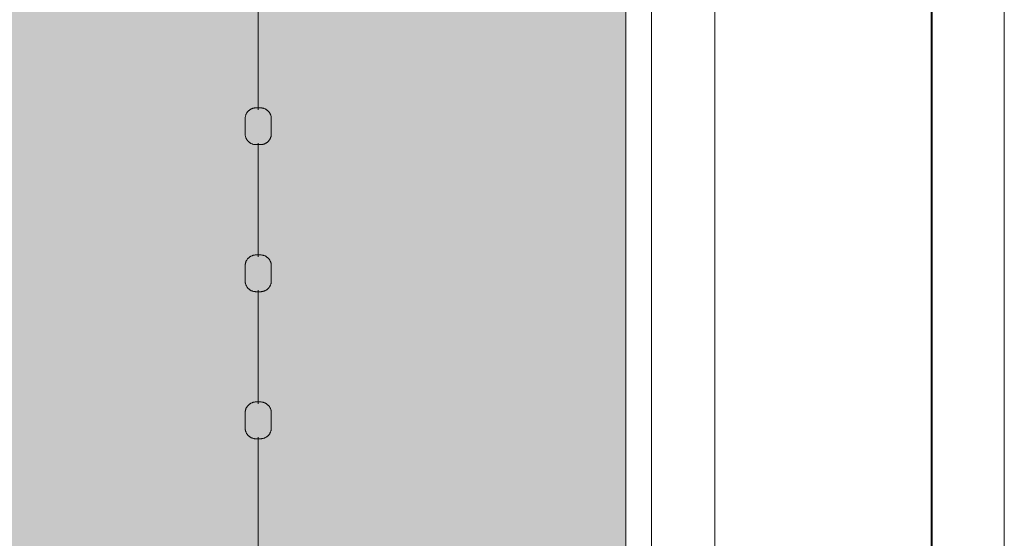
# Model space of a CAD drawing. Header units: millimetres. Extents: x 2016 to 102618, y -16590 to 68005.
# Tile 594 of 654: x 88675 to 90015, y 50860 to 51565. Entities that reach past the tile are written whole.
import ezdxf

# ---------------------------------------------------------------- set-up
doc = ezdxf.new("R2010")
doc.units = ezdxf.units.MM
for name, color, linetype, lineweight in [('A-DETL', 90, 'Continuous', 18), ('A-FLOR', 192, 'Continuous', 13), ('A-WALL', 113, 'Continuous', 13), ('Q-SPCQ', 91, 'Continuous', 13)]:
    doc.layers.add(name, color=color, linetype=linetype, lineweight=lineweight)
doc.layers.add('Water', color=131, linetype='Continuous')

# ---------------------------------------------------------------- blocks, each defined once
blk = doc.blocks.new('43_VCS_SE_goot_rooster_schuin - 28_VCS_RVS wand-gootrooster 25000mm-4108944-00 Begane grond')
at = {"layer": 'Q-SPCQ'}
for p, q in [((10491, 148.8), (-10471, 148.8)), ((-10471.1, -145.8), (10491.2, -145.8)), ((10491.2, -147.1), (-10471.1, -147.1))]:
    blk.add_line(p, q, dxfattribs=at)
blk = doc.blocks.new('89_VCS_SE_drijflijn - drijflijn-V276-00 Begane grond')
at = {"layer": 'Q-SPCQ'}
for p, q in [((-3232.8, 17.8), (-3253.3, 17.8)), ((-3032.8, 17.8), (-3053.3, 17.8)), ((-2832.8, 17.8), (-2853.3, 17.8)), ((-3420.1, 0), (-3265.4, 0)), ((-3220.1, 0), (-3065.4, 0)), ((-3020.1, 0), (-2865.4, 0)), ((-2820.1, 0), (-2665.4, 0)), ((-3253.3, -17.8), (-3232.8, -17.8)), ((-3053.3, -17.8), (-3032.8, -17.8)), ((-2853.3, -17.8), (-2832.8, -17.8))]:
    blk.add_line(p, q, dxfattribs=at)
at = {"layer": 'Q-SPCQ', "flags": 128}
for points in [[(-3268.1, 3), (-3268.1, 3.6), (-3268.1, 4.2), (-3268, 4.8), (-3267.9, 5.4), (-3267.8, 5.9), (-3267.7, 6.5), (-3267.5, 7.1), (-3267.4, 7.7), (-3267.2, 8.2), (-3267, 8.8), (-3266.7, 9.3), (-3266.4, 9.9), (-3266.2, 10.4), (-3265.9, 10.9), (-3265.5, 11.4), (-3265.2, 11.9), (-3264.8, 12.3), (-3264.4, 12.8), (-3264, 13.2), (-3263.6, 13.6), (-3263.2, 14.1), (-3262.7, 14.4), (-3262.3, 14.8), (-3261.8, 15.2), (-3261.3, 15.5), (-3260.8, 15.8), (-3260.3, 16.1), (-3259.7, 16.4), (-3259.2, 16.6), (-3258.7, 16.8), (-3258.1, 17), (-3257.5, 17.2), (-3257, 17.4), (-3256.4, 17.5), (-3255.8, 17.6), (-3255.2, 17.7), (-3254.6, 17.8), (-3254, 17.8), (-3253.4, 17.8), (-3253.3, 17.8)], [(-3232.8, 17.8), (-3232.2, 17.8), (-3231.6, 17.8), (-3231.1, 17.7), (-3230.5, 17.7), (-3229.9, 17.5), (-3229.3, 17.4), (-3228.8, 17.3), (-3228.2, 17.1), (-3227.6, 16.9), (-3227.1, 16.7), (-3226.6, 16.4), (-3226, 16.2), (-3225.5, 15.9), (-3225, 15.6), (-3224.5, 15.3), (-3224, 14.9), (-3223.6, 14.6), (-3223.1, 14.2), (-3222.7, 13.8), (-3222.3, 13.4), (-3221.9, 13), (-3221.5, 12.5), (-3221.1, 12.1), (-3220.8, 11.6), (-3220.5, 11.1), (-3220.1, 10.6), (-3219.9, 10.1), (-3219.6, 9.6), (-3219.3, 9), (-3219.1, 8.5), (-3218.9, 7.9), (-3218.7, 7.4), (-3218.6, 6.8), (-3218.5, 6.2), (-3218.3, 5.7), (-3218.3, 5.1), (-3218.2, 4.5), (-3218.1, 3.9), (-3218.1, 3.3), (-3218.1, 3.2)], [(-3068.1, 3), (-3068.1, 3.6), (-3068.1, 4.2), (-3068, 4.8), (-3067.9, 5.4), (-3067.8, 5.9), (-3067.7, 6.5), (-3067.5, 7.1), (-3067.4, 7.7), (-3067.2, 8.2), (-3067, 8.8), (-3066.7, 9.3), (-3066.4, 9.9), (-3066.2, 10.4), (-3065.9, 10.9), (-3065.5, 11.4), (-3065.2, 11.9), (-3064.8, 12.3), (-3064.4, 12.8), (-3064, 13.2), (-3063.6, 13.6), (-3063.2, 14.1), (-3062.7, 14.4), (-3062.3, 14.8), (-3061.8, 15.2), (-3061.3, 15.5), (-3060.8, 15.8), (-3060.3, 16.1), (-3059.7, 16.4), (-3059.2, 16.6), (-3058.7, 16.8), (-3058.1, 17), (-3057.5, 17.2), (-3057, 17.4), (-3056.4, 17.5), (-3055.8, 17.6), (-3055.2, 17.7), (-3054.6, 17.8), (-3054, 17.8), (-3053.4, 17.8), (-3053.3, 17.8)], [(-3032.8, 17.8), (-3032.2, 17.8), (-3031.6, 17.8), (-3031.1, 17.7), (-3030.5, 17.7), (-3029.9, 17.5), (-3029.3, 17.4), (-3028.8, 17.3), (-3028.2, 17.1), (-3027.6, 16.9), (-3027.1, 16.7), (-3026.6, 16.4), (-3026, 16.2), (-3025.5, 15.9), (-3025, 15.6), (-3024.5, 15.3), (-3024, 14.9), (-3023.6, 14.6), (-3023.1, 14.2), (-3022.7, 13.8), (-3022.3, 13.4), (-3021.9, 13), (-3021.5, 12.5), (-3021.1, 12.1), (-3020.8, 11.6), (-3020.5, 11.1), (-3020.1, 10.6), (-3019.9, 10.1), (-3019.6, 9.6), (-3019.3, 9), (-3019.1, 8.5), (-3018.9, 7.9), (-3018.7, 7.4), (-3018.6, 6.8), (-3018.5, 6.2), (-3018.3, 5.7), (-3018.3, 5.1), (-3018.2, 4.5), (-3018.1, 3.9), (-3018.1, 3.3), (-3018.1, 3.2)], [(-2868.1, 3), (-2868.1, 3.6), (-2868.1, 4.2), (-2868, 4.8), (-2867.9, 5.4), (-2867.8, 5.9), (-2867.7, 6.5), (-2867.5, 7.1), (-2867.4, 7.7), (-2867.2, 8.2), (-2867, 8.8), (-2866.7, 9.3), (-2866.4, 9.9), (-2866.2, 10.4), (-2865.9, 10.9), (-2865.5, 11.4), (-2865.2, 11.9), (-2864.8, 12.3), (-2864.4, 12.8), (-2864, 13.2), (-2863.6, 13.6), (-2863.2, 14.1), (-2862.7, 14.4), (-2862.3, 14.8), (-2861.8, 15.2), (-2861.3, 15.5), (-2860.8, 15.8), (-2860.3, 16.1), (-2859.7, 16.4), (-2859.2, 16.6), (-2858.7, 16.8), (-2858.1, 17), (-2857.5, 17.2), (-2857, 17.4), (-2856.4, 17.5), (-2855.8, 17.6), (-2855.2, 17.7), (-2854.6, 17.8), (-2854, 17.8), (-2853.4, 17.8), (-2853.3, 17.8)], [(-2832.8, 17.8), (-2832.2, 17.8), (-2831.6, 17.8), (-2831.1, 17.7), (-2830.5, 17.7), (-2829.9, 17.5), (-2829.3, 17.4), (-2828.8, 17.3), (-2828.2, 17.1), (-2827.6, 16.9), (-2827.1, 16.7), (-2826.6, 16.4), (-2826, 16.2), (-2825.5, 15.9), (-2825, 15.6), (-2824.5, 15.3), (-2824, 14.9), (-2823.6, 14.6), (-2823.1, 14.2), (-2822.7, 13.8), (-2822.3, 13.4), (-2821.9, 13), (-2821.5, 12.5), (-2821.1, 12.1), (-2820.8, 11.6), (-2820.5, 11.1), (-2820.1, 10.6), (-2819.9, 10.1), (-2819.6, 9.6), (-2819.3, 9), (-2819.1, 8.5), (-2818.9, 7.9), (-2818.7, 7.4), (-2818.6, 6.8), (-2818.5, 6.2), (-2818.3, 5.7), (-2818.3, 5.1), (-2818.2, 4.5), (-2818.1, 3.9), (-2818.1, 3.3), (-2818.1, 3.2)], [(-3268.1, -3), (-3268.1, -3), (-3268.1, -3), (-3268.1, -3), (-3268.1, -3), (-3268.1, -2.9), (-3268.1, -2.9), (-3268.1, -2.9), (-3268.1, -2.8), (-3268.1, -2.8), (-3268.1, -2.8), (-3268.1, -2.7), (-3268.1, -2.7), (-3268.1, -2.6), (-3268.1, -2.5), (-3268.1, -2.5), (-3268.1, -2.4), (-3268.1, -2.3), (-3268.1, -2.3), (-3268.1, -2.2), (-3268.1, -2.1), (-3268.1, -2), (-3268.1, -1.9), (-3268.1, -1.8), (-3268.1, -1.7), (-3268.1, -1.6), (-3268.1, -1.5), (-3268.1, -1.4), (-3268.1, -1.3), (-3268.1, -1.2), (-3268.1, -1.1), (-3268.1, -1), (-3268.1, -0.9), (-3268.1, -0.7), (-3268.1, -0.6), (-3268.1, -0.5), (-3268.1, -0.4), (-3268.1, -0.3), (-3268.1, -0.2), (-3268.1, 0), (-3268.1, 0.1), (-3268.1, 0.2), (-3268.1, 0.3), (-3268.1, 0.4), (-3268.1, 0.6), (-3268.1, 0.7), (-3268.1, 0.8), (-3268.1, 0.9), (-3268.1, 1), (-3268.1, 1.1), (-3268.1, 1.2), (-3268.1, 1.4), (-3268.1, 1.5), (-3268.1, 1.6), (-3268.1, 1.7), (-3268.1, 1.8), (-3268.1, 1.9), (-3268.1, 2), (-3268.1, 2), (-3268.1, 2.1), (-3268.1, 2.2), (-3268.1, 2.3), (-3268.1, 2.4), (-3268.1, 2.4), (-3268.1, 2.5), (-3268.1, 2.6), (-3268.1, 2.6), (-3268.1, 2.7), (-3268.1, 2.7), (-3268.1, 2.8), (-3268.1, 2.8), (-3268.1, 2.9), (-3268.1, 2.9), (-3268.1, 2.9), (-3268.1, 3), (-3268.1, 3), (-3268.1, 3), (-3268.1, 3), (-3268.1, 3)], [(-3268.1, 3), (-3268.1, 3), (-3268.1, 3), (-3268.1, 3), (-3268.1, 3), (-3268.1, 2.9), (-3268.1, 2.9), (-3268.1, 2.9), (-3268.1, 2.8), (-3268.1, 2.8), (-3268.1, 2.8), (-3268.1, 2.7), (-3268.1, 2.7), (-3268.1, 2.6), (-3268.1, 2.5), (-3268.1, 2.5), (-3268.1, 2.4), (-3268.1, 2.3), (-3268.1, 2.3), (-3268.1, 2.2), (-3268.1, 2.1), (-3268.1, 2), (-3268.1, 1.9), (-3268.1, 1.8), (-3268.1, 1.7), (-3268.1, 1.6), (-3268.1, 1.5), (-3268.1, 1.4), (-3268.1, 1.3), (-3268.1, 1.2), (-3268.1, 1.1), (-3268.1, 1), (-3268.1, 0.9), (-3268.1, 0.7), (-3268.1, 0.6), (-3268.1, 0.5), (-3268.1, 0.4), (-3268.1, 0.3), (-3268.1, 0.2), (-3268.1, 0), (-3268.1, -0.1), (-3268.1, -0.2), (-3268.1, -0.3), (-3268.1, -0.4), (-3268.1, -0.6), (-3268.1, -0.7), (-3268.1, -0.8), (-3268.1, -0.9), (-3268.1, -1), (-3268.1, -1.1), (-3268.1, -1.2), (-3268.1, -1.4), (-3268.1, -1.5), (-3268.1, -1.6), (-3268.1, -1.7), (-3268.1, -1.8), (-3268.1, -1.9), (-3268.1, -2), (-3268.1, -2), (-3268.1, -2.1), (-3268.1, -2.2), (-3268.1, -2.3), (-3268.1, -2.4), (-3268.1, -2.4), (-3268.1, -2.5), (-3268.1, -2.6), (-3268.1, -2.6), (-3268.1, -2.7), (-3268.1, -2.7), (-3268.1, -2.8), (-3268.1, -2.8), (-3268.1, -2.9), (-3268.1, -2.9), (-3268.1, -2.9), (-3268.1, -3), (-3268.1, -3), (-3268.1, -3), (-3268.1, -3), (-3268.1, -3)], [(-3218.1, 3.2), (-3218.1, 3.2), (-3218.1, 3.1), (-3218.1, 3.1), (-3218.1, 3.1), (-3218.1, 3.1), (-3218.1, 3.1), (-3218.1, 3), (-3218.1, 3), (-3218.1, 3), (-3218.1, 2.9), (-3218.1, 2.9), (-3218.1, 2.8), (-3218.1, 2.7), (-3218.1, 2.7), (-3218.1, 2.6), (-3218.1, 2.5), (-3218.1, 2.5), (-3218.1, 2.4), (-3218.1, 2.3), (-3218.1, 2.2), (-3218.1, 2.1), (-3218.1, 2), (-3218.1, 1.9), (-3218.1, 1.8), (-3218.1, 1.7), (-3218.1, 1.6), (-3218.1, 1.5), (-3218.1, 1.4), (-3218.1, 1.3), (-3218.1, 1.1), (-3218.1, 1), (-3218.1, 0.9), (-3218.1, 0.8), (-3218.1, 0.7), (-3218.1, 0.5), (-3218.1, 0.4), (-3218.1, 0.3), (-3218.1, 0.2), (-3218.1, 0), (-3218.1, -0.1), (-3218.1, -0.2), (-3218.1, -0.3), (-3218.1, -0.5), (-3218.1, -0.6), (-3218.1, -0.7), (-3218.1, -0.8), (-3218.1, -1), (-3218.1, -1.1), (-3218.1, -1.2), (-3218.1, -1.3), (-3218.1, -1.4), (-3218.1, -1.5), (-3218.1, -1.6), (-3218.1, -1.8), (-3218.1, -1.9), (-3218.1, -2), (-3218.1, -2.1), (-3218.1, -2.2), (-3218.1, -2.2), (-3218.1, -2.3), (-3218.1, -2.4), (-3218.1, -2.5), (-3218.1, -2.6), (-3218.1, -2.6), (-3218.1, -2.7), (-3218.1, -2.8), (-3218.1, -2.8), (-3218.1, -2.9), (-3218.1, -2.9), (-3218.1, -3), (-3218.1, -3), (-3218.1, -3.1), (-3218.1, -3.1), (-3218.1, -3.1), (-3218.1, -3.1), (-3218.1, -3.1), (-3218.1, -3.2), (-3218.1, -3.2)], [(-3218.1, -3.2), (-3218.1, -3.2), (-3218.1, -3.1), (-3218.1, -3.1), (-3218.1, -3.1), (-3218.1, -3.1), (-3218.1, -3.1), (-3218.1, -3), (-3218.1, -3), (-3218.1, -3), (-3218.1, -2.9), (-3218.1, -2.9), (-3218.1, -2.8), (-3218.1, -2.7), (-3218.1, -2.7), (-3218.1, -2.6), (-3218.1, -2.5), (-3218.1, -2.5), (-3218.1, -2.4), (-3218.1, -2.3), (-3218.1, -2.2), (-3218.1, -2.1), (-3218.1, -2), (-3218.1, -1.9), (-3218.1, -1.8), (-3218.1, -1.7), (-3218.1, -1.6), (-3218.1, -1.5), (-3218.1, -1.4), (-3218.1, -1.3), (-3218.1, -1.1), (-3218.1, -1), (-3218.1, -0.9), (-3218.1, -0.8), (-3218.1, -0.7), (-3218.1, -0.5), (-3218.1, -0.4), (-3218.1, -0.3), (-3218.1, -0.2), (-3218.1, 0), (-3218.1, 0.1), (-3218.1, 0.2), (-3218.1, 0.3), (-3218.1, 0.5), (-3218.1, 0.6), (-3218.1, 0.7), (-3218.1, 0.8), (-3218.1, 1), (-3218.1, 1.1), (-3218.1, 1.2), (-3218.1, 1.3), (-3218.1, 1.4), (-3218.1, 1.5), (-3218.1, 1.6), (-3218.1, 1.8), (-3218.1, 1.9), (-3218.1, 2), (-3218.1, 2.1), (-3218.1, 2.2), (-3218.1, 2.2), (-3218.1, 2.3), (-3218.1, 2.4), (-3218.1, 2.5), (-3218.1, 2.6), (-3218.1, 2.6), (-3218.1, 2.7), (-3218.1, 2.8), (-3218.1, 2.8), (-3218.1, 2.9), (-3218.1, 2.9), (-3218.1, 3), (-3218.1, 3), (-3218.1, 3.1), (-3218.1, 3.1), (-3218.1, 3.1), (-3218.1, 3.1), (-3218.1, 3.1), (-3218.1, 3.2), (-3218.1, 3.2)], [(-3068.1, -3), (-3068.1, -3), (-3068.1, -3), (-3068.1, -3), (-3068.1, -3), (-3068.1, -2.9), (-3068.1, -2.9), (-3068.1, -2.9), (-3068.1, -2.8), (-3068.1, -2.8), (-3068.1, -2.8), (-3068.1, -2.7), (-3068.1, -2.7), (-3068.1, -2.6), (-3068.1, -2.5), (-3068.1, -2.5), (-3068.1, -2.4), (-3068.1, -2.3), (-3068.1, -2.3), (-3068.1, -2.2), (-3068.1, -2.1), (-3068.1, -2), (-3068.1, -1.9), (-3068.1, -1.8), (-3068.1, -1.7), (-3068.1, -1.6), (-3068.1, -1.5), (-3068.1, -1.4), (-3068.1, -1.3), (-3068.1, -1.2), (-3068.1, -1.1), (-3068.1, -1), (-3068.1, -0.9), (-3068.1, -0.7), (-3068.1, -0.6), (-3068.1, -0.5), (-3068.1, -0.4), (-3068.1, -0.3), (-3068.1, -0.2), (-3068.1, 0), (-3068.1, 0.1), (-3068.1, 0.2), (-3068.1, 0.3), (-3068.1, 0.4), (-3068.1, 0.6), (-3068.1, 0.7), (-3068.1, 0.8), (-3068.1, 0.9), (-3068.1, 1), (-3068.1, 1.1), (-3068.1, 1.2), (-3068.1, 1.4), (-3068.1, 1.5), (-3068.1, 1.6), (-3068.1, 1.7), (-3068.1, 1.8), (-3068.1, 1.9), (-3068.1, 2), (-3068.1, 2), (-3068.1, 2.1), (-3068.1, 2.2), (-3068.1, 2.3), (-3068.1, 2.4), (-3068.1, 2.4), (-3068.1, 2.5), (-3068.1, 2.6), (-3068.1, 2.6), (-3068.1, 2.7), (-3068.1, 2.7), (-3068.1, 2.8), (-3068.1, 2.8), (-3068.1, 2.9), (-3068.1, 2.9), (-3068.1, 2.9), (-3068.1, 3), (-3068.1, 3), (-3068.1, 3), (-3068.1, 3), (-3068.1, 3)], [(-3068.1, 3), (-3068.1, 3), (-3068.1, 3), (-3068.1, 3), (-3068.1, 3), (-3068.1, 2.9), (-3068.1, 2.9), (-3068.1, 2.9), (-3068.1, 2.8), (-3068.1, 2.8), (-3068.1, 2.8), (-3068.1, 2.7), (-3068.1, 2.7), (-3068.1, 2.6), (-3068.1, 2.5), (-3068.1, 2.5), (-3068.1, 2.4), (-3068.1, 2.3), (-3068.1, 2.3), (-3068.1, 2.2), (-3068.1, 2.1), (-3068.1, 2), (-3068.1, 1.9), (-3068.1, 1.8), (-3068.1, 1.7), (-3068.1, 1.6), (-3068.1, 1.5), (-3068.1, 1.4), (-3068.1, 1.3), (-3068.1, 1.2), (-3068.1, 1.1), (-3068.1, 1), (-3068.1, 0.9), (-3068.1, 0.7), (-3068.1, 0.6), (-3068.1, 0.5), (-3068.1, 0.4), (-3068.1, 0.3), (-3068.1, 0.2), (-3068.1, 0), (-3068.1, -0.1), (-3068.1, -0.2), (-3068.1, -0.3), (-3068.1, -0.4), (-3068.1, -0.6), (-3068.1, -0.7), (-3068.1, -0.8), (-3068.1, -0.9), (-3068.1, -1), (-3068.1, -1.1), (-3068.1, -1.2), (-3068.1, -1.4), (-3068.1, -1.5), (-3068.1, -1.6), (-3068.1, -1.7), (-3068.1, -1.8), (-3068.1, -1.9), (-3068.1, -2), (-3068.1, -2), (-3068.1, -2.1), (-3068.1, -2.2), (-3068.1, -2.3), (-3068.1, -2.4), (-3068.1, -2.4), (-3068.1, -2.5), (-3068.1, -2.6), (-3068.1, -2.6), (-3068.1, -2.7), (-3068.1, -2.7), (-3068.1, -2.8), (-3068.1, -2.8), (-3068.1, -2.9), (-3068.1, -2.9), (-3068.1, -2.9), (-3068.1, -3), (-3068.1, -3), (-3068.1, -3), (-3068.1, -3), (-3068.1, -3)], [(-3018.1, 3.2), (-3018.1, 3.2), (-3018.1, 3.1), (-3018.1, 3.1), (-3018.1, 3.1), (-3018.1, 3.1), (-3018.1, 3.1), (-3018.1, 3), (-3018.1, 3), (-3018.1, 3), (-3018.1, 2.9), (-3018.1, 2.9), (-3018.1, 2.8), (-3018.1, 2.7), (-3018.1, 2.7), (-3018.1, 2.6), (-3018.1, 2.5), (-3018.1, 2.5), (-3018.1, 2.4), (-3018.1, 2.3), (-3018.1, 2.2), (-3018.1, 2.1), (-3018.1, 2), (-3018.1, 1.9), (-3018.1, 1.8), (-3018.1, 1.7), (-3018.1, 1.6), (-3018.1, 1.5), (-3018.1, 1.4), (-3018.1, 1.3), (-3018.1, 1.1), (-3018.1, 1), (-3018.1, 0.9), (-3018.1, 0.8), (-3018.1, 0.7), (-3018.1, 0.5), (-3018.1, 0.4), (-3018.1, 0.3), (-3018.1, 0.2), (-3018.1, 0), (-3018.1, -0.1), (-3018.1, -0.2), (-3018.1, -0.3), (-3018.1, -0.5), (-3018.1, -0.6), (-3018.1, -0.7), (-3018.1, -0.8), (-3018.1, -1), (-3018.1, -1.1), (-3018.1, -1.2), (-3018.1, -1.3), (-3018.1, -1.4), (-3018.1, -1.5), (-3018.1, -1.6), (-3018.1, -1.8), (-3018.1, -1.9), (-3018.1, -2), (-3018.1, -2.1), (-3018.1, -2.2), (-3018.1, -2.2), (-3018.1, -2.3), (-3018.1, -2.4), (-3018.1, -2.5), (-3018.1, -2.6), (-3018.1, -2.6), (-3018.1, -2.7), (-3018.1, -2.8), (-3018.1, -2.8), (-3018.1, -2.9), (-3018.1, -2.9), (-3018.1, -3), (-3018.1, -3), (-3018.1, -3.1), (-3018.1, -3.1), (-3018.1, -3.1), (-3018.1, -3.1), (-3018.1, -3.1), (-3018.1, -3.2), (-3018.1, -3.2)], [(-3018.1, -3.2), (-3018.1, -3.2), (-3018.1, -3.1), (-3018.1, -3.1), (-3018.1, -3.1), (-3018.1, -3.1), (-3018.1, -3.1), (-3018.1, -3), (-3018.1, -3), (-3018.1, -3), (-3018.1, -2.9), (-3018.1, -2.9), (-3018.1, -2.8), (-3018.1, -2.7), (-3018.1, -2.7), (-3018.1, -2.6), (-3018.1, -2.5), (-3018.1, -2.5), (-3018.1, -2.4), (-3018.1, -2.3), (-3018.1, -2.2), (-3018.1, -2.1), (-3018.1, -2), (-3018.1, -1.9), (-3018.1, -1.8), (-3018.1, -1.7), (-3018.1, -1.6), (-3018.1, -1.5), (-3018.1, -1.4), (-3018.1, -1.3), (-3018.1, -1.1), (-3018.1, -1), (-3018.1, -0.9), (-3018.1, -0.8), (-3018.1, -0.7), (-3018.1, -0.5), (-3018.1, -0.4), (-3018.1, -0.3), (-3018.1, -0.2), (-3018.1, 0), (-3018.1, 0.1), (-3018.1, 0.2), (-3018.1, 0.3), (-3018.1, 0.5), (-3018.1, 0.6), (-3018.1, 0.7), (-3018.1, 0.8), (-3018.1, 1), (-3018.1, 1.1), (-3018.1, 1.2), (-3018.1, 1.3), (-3018.1, 1.4), (-3018.1, 1.5), (-3018.1, 1.6), (-3018.1, 1.8), (-3018.1, 1.9), (-3018.1, 2), (-3018.1, 2.1), (-3018.1, 2.2), (-3018.1, 2.2), (-3018.1, 2.3), (-3018.1, 2.4), (-3018.1, 2.5), (-3018.1, 2.6), (-3018.1, 2.6), (-3018.1, 2.7), (-3018.1, 2.8), (-3018.1, 2.8), (-3018.1, 2.9), (-3018.1, 2.9), (-3018.1, 3), (-3018.1, 3), (-3018.1, 3.1), (-3018.1, 3.1), (-3018.1, 3.1), (-3018.1, 3.1), (-3018.1, 3.1), (-3018.1, 3.2), (-3018.1, 3.2)], [(-2868.1, -3), (-2868.1, -3), (-2868.1, -3), (-2868.1, -3), (-2868.1, -3), (-2868.1, -2.9), (-2868.1, -2.9), (-2868.1, -2.9), (-2868.1, -2.8), (-2868.1, -2.8), (-2868.1, -2.8), (-2868.1, -2.7), (-2868.1, -2.7), (-2868.1, -2.6), (-2868.1, -2.5), (-2868.1, -2.5), (-2868.1, -2.4), (-2868.1, -2.3), (-2868.1, -2.3), (-2868.1, -2.2), (-2868.1, -2.1), (-2868.1, -2), (-2868.1, -1.9), (-2868.1, -1.8), (-2868.1, -1.7), (-2868.1, -1.6), (-2868.1, -1.5), (-2868.1, -1.4), (-2868.1, -1.3), (-2868.1, -1.2), (-2868.1, -1.1), (-2868.1, -1), (-2868.1, -0.9), (-2868.1, -0.7), (-2868.1, -0.6), (-2868.1, -0.5), (-2868.1, -0.4), (-2868.1, -0.3), (-2868.1, -0.2), (-2868.1, 0), (-2868.1, 0.1), (-2868.1, 0.2), (-2868.1, 0.3), (-2868.1, 0.4), (-2868.1, 0.6), (-2868.1, 0.7), (-2868.1, 0.8), (-2868.1, 0.9), (-2868.1, 1), (-2868.1, 1.1), (-2868.1, 1.2), (-2868.1, 1.4), (-2868.1, 1.5), (-2868.1, 1.6), (-2868.1, 1.7), (-2868.1, 1.8), (-2868.1, 1.9), (-2868.1, 2), (-2868.1, 2), (-2868.1, 2.1), (-2868.1, 2.2), (-2868.1, 2.3), (-2868.1, 2.4), (-2868.1, 2.4), (-2868.1, 2.5), (-2868.1, 2.6), (-2868.1, 2.6), (-2868.1, 2.7), (-2868.1, 2.7), (-2868.1, 2.8), (-2868.1, 2.8), (-2868.1, 2.9), (-2868.1, 2.9), (-2868.1, 2.9), (-2868.1, 3), (-2868.1, 3), (-2868.1, 3), (-2868.1, 3), (-2868.1, 3)], [(-2868.1, 3), (-2868.1, 3), (-2868.1, 3), (-2868.1, 3), (-2868.1, 3), (-2868.1, 2.9), (-2868.1, 2.9), (-2868.1, 2.9), (-2868.1, 2.8), (-2868.1, 2.8), (-2868.1, 2.8), (-2868.1, 2.7), (-2868.1, 2.7), (-2868.1, 2.6), (-2868.1, 2.5), (-2868.1, 2.5), (-2868.1, 2.4), (-2868.1, 2.3), (-2868.1, 2.3), (-2868.1, 2.2), (-2868.1, 2.1), (-2868.1, 2), (-2868.1, 1.9), (-2868.1, 1.8), (-2868.1, 1.7), (-2868.1, 1.6), (-2868.1, 1.5), (-2868.1, 1.4), (-2868.1, 1.3), (-2868.1, 1.2), (-2868.1, 1.1), (-2868.1, 1), (-2868.1, 0.9), (-2868.1, 0.7), (-2868.1, 0.6), (-2868.1, 0.5), (-2868.1, 0.4), (-2868.1, 0.3), (-2868.1, 0.2), (-2868.1, 0), (-2868.1, -0.1), (-2868.1, -0.2), (-2868.1, -0.3), (-2868.1, -0.4), (-2868.1, -0.6), (-2868.1, -0.7), (-2868.1, -0.8), (-2868.1, -0.9), (-2868.1, -1), (-2868.1, -1.1), (-2868.1, -1.2), (-2868.1, -1.4), (-2868.1, -1.5), (-2868.1, -1.6), (-2868.1, -1.7), (-2868.1, -1.8), (-2868.1, -1.9), (-2868.1, -2), (-2868.1, -2), (-2868.1, -2.1), (-2868.1, -2.2), (-2868.1, -2.3), (-2868.1, -2.4), (-2868.1, -2.4), (-2868.1, -2.5), (-2868.1, -2.6), (-2868.1, -2.6), (-2868.1, -2.7), (-2868.1, -2.7), (-2868.1, -2.8), (-2868.1, -2.8), (-2868.1, -2.9), (-2868.1, -2.9), (-2868.1, -2.9), (-2868.1, -3), (-2868.1, -3), (-2868.1, -3), (-2868.1, -3), (-2868.1, -3)], [(-2818.1, 3.2), (-2818.1, 3.2), (-2818.1, 3.1), (-2818.1, 3.1), (-2818.1, 3.1), (-2818.1, 3.1), (-2818.1, 3.1), (-2818.1, 3), (-2818.1, 3), (-2818.1, 3), (-2818.1, 2.9), (-2818.1, 2.9), (-2818.1, 2.8), (-2818.1, 2.7), (-2818.1, 2.7), (-2818.1, 2.6), (-2818.1, 2.5), (-2818.1, 2.5), (-2818.1, 2.4), (-2818.1, 2.3), (-2818.1, 2.2), (-2818.1, 2.1), (-2818.1, 2), (-2818.1, 1.9), (-2818.1, 1.8), (-2818.1, 1.7), (-2818.1, 1.6), (-2818.1, 1.5), (-2818.1, 1.4), (-2818.1, 1.3), (-2818.1, 1.1), (-2818.1, 1), (-2818.1, 0.9), (-2818.1, 0.8), (-2818.1, 0.7), (-2818.1, 0.5), (-2818.1, 0.4), (-2818.1, 0.3), (-2818.1, 0.2), (-2818.1, 0), (-2818.1, -0.1), (-2818.1, -0.2), (-2818.1, -0.3), (-2818.1, -0.5), (-2818.1, -0.6), (-2818.1, -0.7), (-2818.1, -0.8), (-2818.1, -1), (-2818.1, -1.1), (-2818.1, -1.2), (-2818.1, -1.3), (-2818.1, -1.4), (-2818.1, -1.5), (-2818.1, -1.6), (-2818.1, -1.8), (-2818.1, -1.9), (-2818.1, -2), (-2818.1, -2.1), (-2818.1, -2.2), (-2818.1, -2.2), (-2818.1, -2.3), (-2818.1, -2.4), (-2818.1, -2.5), (-2818.1, -2.6), (-2818.1, -2.6), (-2818.1, -2.7), (-2818.1, -2.8), (-2818.1, -2.8), (-2818.1, -2.9), (-2818.1, -2.9), (-2818.1, -3), (-2818.1, -3), (-2818.1, -3.1), (-2818.1, -3.1), (-2818.1, -3.1), (-2818.1, -3.1), (-2818.1, -3.1), (-2818.1, -3.2), (-2818.1, -3.2)], [(-2818.1, -3.2), (-2818.1, -3.2), (-2818.1, -3.1), (-2818.1, -3.1), (-2818.1, -3.1), (-2818.1, -3.1), (-2818.1, -3.1), (-2818.1, -3), (-2818.1, -3), (-2818.1, -3), (-2818.1, -2.9), (-2818.1, -2.9), (-2818.1, -2.8), (-2818.1, -2.7), (-2818.1, -2.7), (-2818.1, -2.6), (-2818.1, -2.5), (-2818.1, -2.5), (-2818.1, -2.4), (-2818.1, -2.3), (-2818.1, -2.2), (-2818.1, -2.1), (-2818.1, -2), (-2818.1, -1.9), (-2818.1, -1.8), (-2818.1, -1.7), (-2818.1, -1.6), (-2818.1, -1.5), (-2818.1, -1.4), (-2818.1, -1.3), (-2818.1, -1.1), (-2818.1, -1), (-2818.1, -0.9), (-2818.1, -0.8), (-2818.1, -0.7), (-2818.1, -0.5), (-2818.1, -0.4), (-2818.1, -0.3), (-2818.1, -0.2), (-2818.1, 0), (-2818.1, 0.1), (-2818.1, 0.2), (-2818.1, 0.3), (-2818.1, 0.5), (-2818.1, 0.6), (-2818.1, 0.7), (-2818.1, 0.8), (-2818.1, 1), (-2818.1, 1.1), (-2818.1, 1.2), (-2818.1, 1.3), (-2818.1, 1.4), (-2818.1, 1.5), (-2818.1, 1.6), (-2818.1, 1.8), (-2818.1, 1.9), (-2818.1, 2), (-2818.1, 2.1), (-2818.1, 2.2), (-2818.1, 2.2), (-2818.1, 2.3), (-2818.1, 2.4), (-2818.1, 2.5), (-2818.1, 2.6), (-2818.1, 2.6), (-2818.1, 2.7), (-2818.1, 2.8), (-2818.1, 2.8), (-2818.1, 2.9), (-2818.1, 2.9), (-2818.1, 3), (-2818.1, 3), (-2818.1, 3.1), (-2818.1, 3.1), (-2818.1, 3.1), (-2818.1, 3.1), (-2818.1, 3.1), (-2818.1, 3.2), (-2818.1, 3.2)], [(-3253.3, -17.8), (-3253.9, -17.8), (-3254.5, -17.8), (-3255.1, -17.7), (-3255.6, -17.7), (-3256.2, -17.5), (-3256.8, -17.4), (-3257.4, -17.3), (-3258, -17.1), (-3258.5, -16.9), (-3259.1, -16.7), (-3259.6, -16.4), (-3260.1, -16.2), (-3260.7, -15.9), (-3261.2, -15.6), (-3261.7, -15.2), (-3262.1, -14.9), (-3262.6, -14.5), (-3263.1, -14.2), (-3263.5, -13.8), (-3263.9, -13.3), (-3264.3, -12.9), (-3264.7, -12.5), (-3265.1, -12), (-3265.4, -11.5), (-3265.8, -11), (-3266.1, -10.5), (-3266.4, -10), (-3266.6, -9.5), (-3266.9, -8.9), (-3267.1, -8.4), (-3267.3, -7.8), (-3267.5, -7.3), (-3267.7, -6.7), (-3267.8, -6.1), (-3267.9, -5.5), (-3268, -4.9), (-3268.1, -4.3), (-3268.1, -3.8), (-3268.1, -3.2), (-3268.1, -3)], [(-3218.1, -3.2), (-3218.1, -3.7), (-3218.2, -4.3), (-3218.2, -4.9), (-3218.3, -5.5), (-3218.4, -6.1), (-3218.5, -6.6), (-3218.7, -7.2), (-3218.9, -7.8), (-3219.1, -8.3), (-3219.3, -8.9), (-3219.5, -9.4), (-3219.8, -9.9), (-3220.1, -10.5), (-3220.4, -11), (-3220.7, -11.4), (-3221, -11.9), (-3221.4, -12.4), (-3221.8, -12.8), (-3222.2, -13.3), (-3222.6, -13.7), (-3223, -14.1), (-3223.5, -14.5), (-3223.9, -14.8), (-3224.4, -15.2), (-3224.9, -15.5), (-3225.4, -15.8), (-3225.9, -16.1), (-3226.4, -16.4), (-3226.9, -16.6), (-3227.5, -16.8), (-3228, -17), (-3228.6, -17.2), (-3229.2, -17.4), (-3229.7, -17.5), (-3230.3, -17.6), (-3230.9, -17.7), (-3231.5, -17.8), (-3232.1, -17.8), (-3232.7, -17.8), (-3232.8, -17.8)], [(-3053.3, -17.8), (-3053.9, -17.8), (-3054.5, -17.8), (-3055.1, -17.7), (-3055.6, -17.7), (-3056.2, -17.5), (-3056.8, -17.4), (-3057.4, -17.3), (-3058, -17.1), (-3058.5, -16.9), (-3059.1, -16.7), (-3059.6, -16.4), (-3060.1, -16.2), (-3060.7, -15.9), (-3061.2, -15.6), (-3061.7, -15.2), (-3062.1, -14.9), (-3062.6, -14.5), (-3063.1, -14.2), (-3063.5, -13.8), (-3063.9, -13.3), (-3064.3, -12.9), (-3064.7, -12.5), (-3065.1, -12), (-3065.4, -11.5), (-3065.8, -11), (-3066.1, -10.5), (-3066.4, -10), (-3066.6, -9.5), (-3066.9, -8.9), (-3067.1, -8.4), (-3067.3, -7.8), (-3067.5, -7.3), (-3067.7, -6.7), (-3067.8, -6.1), (-3067.9, -5.5), (-3068, -4.9), (-3068.1, -4.3), (-3068.1, -3.8), (-3068.1, -3.2), (-3068.1, -3)], [(-3018.1, -3.2), (-3018.1, -3.7), (-3018.2, -4.3), (-3018.2, -4.9), (-3018.3, -5.5), (-3018.4, -6.1), (-3018.5, -6.6), (-3018.7, -7.2), (-3018.9, -7.8), (-3019.1, -8.3), (-3019.3, -8.9), (-3019.5, -9.4), (-3019.8, -9.9), (-3020.1, -10.5), (-3020.4, -11), (-3020.7, -11.4), (-3021, -11.9), (-3021.4, -12.4), (-3021.8, -12.8), (-3022.2, -13.3), (-3022.6, -13.7), (-3023, -14.1), (-3023.5, -14.5), (-3023.9, -14.8), (-3024.4, -15.2), (-3024.9, -15.5), (-3025.4, -15.8), (-3025.9, -16.1), (-3026.4, -16.4), (-3026.9, -16.6), (-3027.5, -16.8), (-3028, -17), (-3028.6, -17.2), (-3029.2, -17.4), (-3029.7, -17.5), (-3030.3, -17.6), (-3030.9, -17.7), (-3031.5, -17.8), (-3032.1, -17.8), (-3032.7, -17.8), (-3032.8, -17.8)], [(-2853.3, -17.8), (-2853.9, -17.8), (-2854.5, -17.8), (-2855.1, -17.7), (-2855.6, -17.7), (-2856.2, -17.5), (-2856.8, -17.4), (-2857.4, -17.3), (-2858, -17.1), (-2858.5, -16.9), (-2859.1, -16.7), (-2859.6, -16.4), (-2860.1, -16.2), (-2860.7, -15.9), (-2861.2, -15.6), (-2861.7, -15.2), (-2862.1, -14.9), (-2862.6, -14.5), (-2863.1, -14.2), (-2863.5, -13.8), (-2863.9, -13.3), (-2864.3, -12.9), (-2864.7, -12.5), (-2865.1, -12), (-2865.4, -11.5), (-2865.8, -11), (-2866.1, -10.5), (-2866.4, -10), (-2866.6, -9.5), (-2866.9, -8.9), (-2867.1, -8.4), (-2867.3, -7.8), (-2867.5, -7.3), (-2867.7, -6.7), (-2867.8, -6.1), (-2867.9, -5.5), (-2868, -4.9), (-2868.1, -4.3), (-2868.1, -3.8), (-2868.1, -3.2), (-2868.1, -3)], [(-2818.1, -3.2), (-2818.1, -3.7), (-2818.2, -4.3), (-2818.2, -4.9), (-2818.3, -5.5), (-2818.4, -6.1), (-2818.5, -6.6), (-2818.7, -7.2), (-2818.9, -7.8), (-2819.1, -8.3), (-2819.3, -8.9), (-2819.5, -9.4), (-2819.8, -9.9), (-2820.1, -10.5), (-2820.4, -11), (-2820.7, -11.4), (-2821, -11.9), (-2821.4, -12.4), (-2821.8, -12.8), (-2822.2, -13.3), (-2822.6, -13.7), (-2823, -14.1), (-2823.5, -14.5), (-2823.9, -14.8), (-2824.4, -15.2), (-2824.9, -15.5), (-2825.4, -15.8), (-2825.9, -16.1), (-2826.4, -16.4), (-2826.9, -16.6), (-2827.5, -16.8), (-2828, -17), (-2828.6, -17.2), (-2829.2, -17.4), (-2829.7, -17.5), (-2830.3, -17.6), (-2830.9, -17.7), (-2831.5, -17.8), (-2832.1, -17.8), (-2832.7, -17.8), (-2832.8, -17.8)]]:
    blk.add_lwpolyline(points, dxfattribs=at)
blk = doc.blocks.new('Walls 12 - Walls 1-3087048-00 Begane grond')
at = {"layer": 'A-WALL'}
blk.add_line((89535, 59301.3), (89535, 38339), dxfattribs=at)

msp = doc.modelspace()

# ---------------------------------------------------------------- hatches: boundary and pattern name
at = {"layer": 'Water', "transparency": 33554509}
msp.add_hatch(color=256, dxfattribs=at).paths.add_polyline_path([(89500, 36300), (89500, 61320), (68500, 61320), (68500, 36300), (89155, 36300)], flags=0)

# ---------------------------------------------------------------- linework, layer by layer
at = {"layer": 'A-DETL', "lineweight": 13}
msp.add_line((89500, 36300), (89500, 61320), dxfattribs=at)
at = {"layer": 'A-FLOR'}
msp.add_line((90015, 38339), (90015, 59301), dxfattribs=at)

# ---------------------------------------------------------------- block references
at = {"layer": 'A-WALL'}
msp.add_blockref('Walls 12 - Walls 1-3087048-00 Begane grond', (0, 0), dxfattribs=at)
at = {"layer": 'Q-SPCQ'}
for name, p, rotation in [('43_VCS_SE_goot_rooster_schuin - 28_VCS_RVS wand-gootrooster 25000mm-4108944-00 Begane grond', (89769.8, 48810), 89.99999999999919), ('89_VCS_SE_drijflijn - drijflijn-V276-00 Begane grond', (89000, 48176.9), 269.9999999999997)]:
    msp.add_blockref(name, p, dxfattribs=dict(at, rotation=rotation))

doc.saveas('drawing.dxf')
